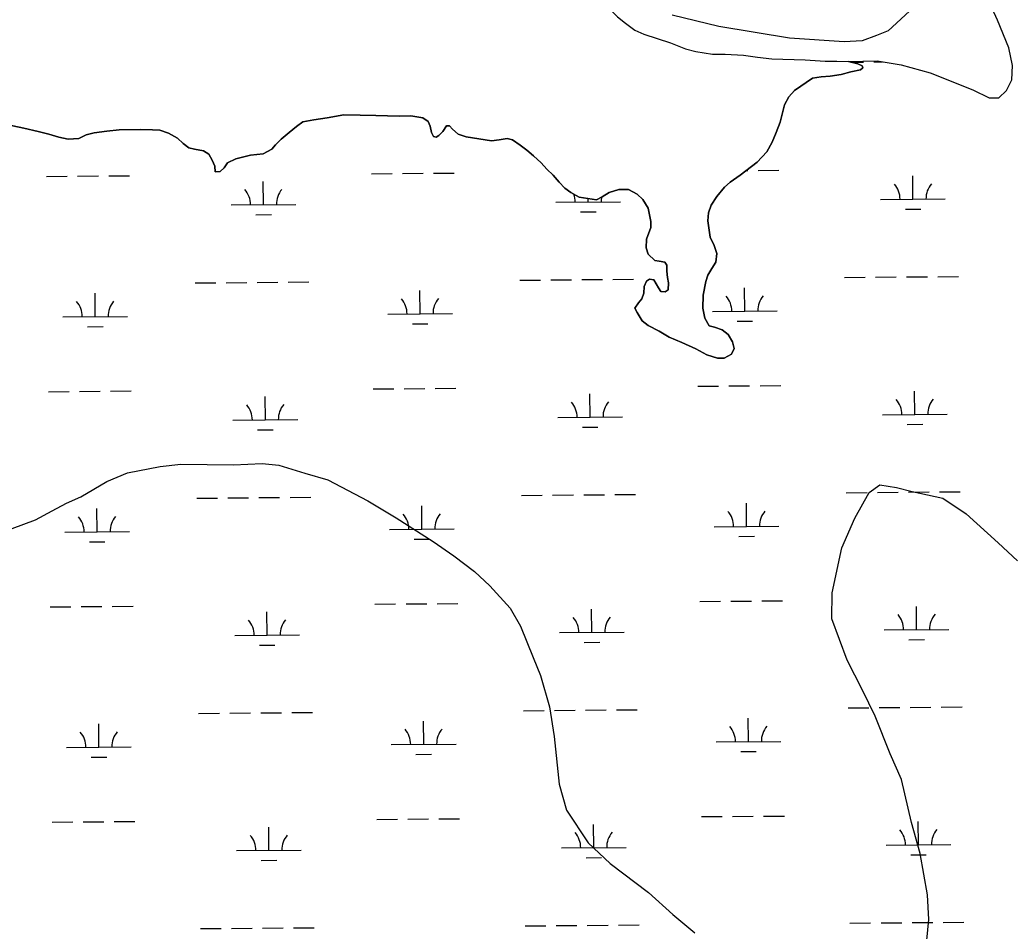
# Model space of a CAD drawing. Extents: x 3568792 to 3606828, y 529143 to 554785.
# Drawn here: x 3584913 to 3586451, y 544299 to 545708 of the extents above; entities that cross this region are included whole.
import ezdxf

# ---------------------------------------------------------------- set-up
doc = ezdxf.new("R2010")
doc.units = 0
for name, color, linetype in [('V-SITE-VEGE', 7, 'Continuous'), ('V-TOPO-SHOR', 7, 'Continuous'), ('V-WETL-SWMP', 7, 'Continuous')]:
    doc.layers.add(name, color=color, linetype=linetype)

msp = doc.modelspace()

# ---------------------------------------------------------------- linework, layer by layer
at = {"layer": 'V-SITE-VEGE'}
for points in [[(3584901, 544921.5), (3584937.1, 544935.1), (3584963.1, 544948.9), (3584985.2, 544960.6), (3585007.3, 544970.4), (3585047.4, 544994), (3585079.5, 545007.7), (3585129.6, 545017.3), (3585161.6, 545021), (3585243.4, 545020.2), (3585287.4, 545021.8), (3585313.3, 545019.6), (3585353.2, 545007.2), (3585389, 544996.9), (3585450.7, 544964.4), (3585494.4, 544938)], [(3586313.3, 544269.4), (3586317.7, 544317.3), (3586316, 544355.3), (3586304.6, 544419.3), (3586291.1, 544467.4), (3586275.7, 544533.4), (3586258.1, 544573.5), (3586234.7, 544631.7), (3586215.1, 544671.8), (3586191.5, 544718), (3586168.1, 544782.1), (3586168.5, 544822), (3586183.1, 544891.8), (3586203.5, 544937.6), (3586225.8, 544977.3), (3586241.9, 544989.2), (3586267.8, 544984.9), (3586291.8, 544978.7), (3586339.6, 544968.3), (3586375.3, 544944), (3586424.9, 544899.6), (3586454.6, 544871.4)], [(3585494.4, 544938), (3585552, 544901.6), (3585583.7, 544879.3), (3585615.5, 544855), (3585639.2, 544832.8), (3585670.9, 544798.6), (3585686.6, 544770.5), (3585706.2, 544722.4), (3585717.9, 544694.3), (3585731.4, 544646.2), (3585739, 544600.2), (3585746.3, 544526.3), (3585757.9, 544486.2), (3585791.4, 544436), (3585825.1, 544403.7), (3585884.6, 544359.2), (3585922.3, 544324.9), (3585956, 544296.6)]]:
    msp.add_lwpolyline(points, dxfattribs=at)
at = {"layer": 'V-TOPO-SHOR'}
for points in [[(3585717.3, 545796.3), (3585740.5, 545780.3), (3585765.3, 545767.6), (3585782.7, 545756), (3585804.5, 545739), (3585821.4, 545728), (3585836.8, 545712.5), (3585848.9, 545702.5), (3585863.4, 545692), (3585877.5, 545685.4), (3585918.4, 545672), (3585941.7, 545662.8), (3585957.8, 545658.6), (3585983.7, 545654.7), (3586003.3, 545654.9), (3586031.2, 545653.4), (3586053.2, 545650.1), (3586075.2, 545647.3), (3586126.5, 545645.9), (3586157.4, 545644), (3586175.5, 545644.1), (3586193.6, 545643.3)], [(3586193.6, 545643.3), (3586208.2, 545639.7), (3586215, 545636.6), (3586215.9, 545633.7), (3586212, 545630.3), (3586197.2, 545627.6), (3586182.5, 545623.5), (3586165.3, 545620.8), (3586151.6, 545619.6), (3586137.8, 545617.4), (3586110.1, 545598.7), (3586101.6, 545588.6), (3586095, 545576.5), (3586091.9, 545563.8), (3586088.2, 545549.6), (3586082, 545533.6), (3586075.9, 545518.5), (3586067.3, 545503.5), (3586052.4, 545487.6), (3586026.1, 545467.9), (3586010.7, 545456.9), (3586001.8, 545449.3), (3585990.3, 545434.8), (3585981.2, 545421.2), (3585977.1, 545409.5), (3585976.4, 545397.3), (3585979.9, 545371.8), (3585986.1, 545359), (3585990.3, 545346.6), (3585988.6, 545333.4), (3585982.5, 545323.3), (3585976, 545313.1), (3585973.4, 545303.3), (3585969.1, 545282.4), (3585968.3, 545262.3), (3585971.4, 545246.6), (3585978.1, 545234.7), (3585986.4, 545232.6), (3585998.6, 545228.5), (3586007.7, 545221.5), (3586014.4, 545210.1), (3586016.7, 545199.8), (3586012.6, 545191.1), (3586001.7, 545184.9), (3585991, 545185.1), (3585974.9, 545190.2), (3585957.9, 545199.3), (3585936, 545209), (3585916.6, 545217.2), (3585901.1, 545226.7), (3585884.1, 545235.3), (3585874.9, 545242.8), (3585867.3, 545255.2), (3585863.5, 545262.1), (3585869, 545270.3), (3585874.5, 545276.6), (3585877.6, 545285.4), (3585877.8, 545295.7), (3585881.3, 545303.9), (3585886.3, 545306.8), (3585892.6, 545305.7), (3585899.8, 545293.8), (3585903.6, 545287.9), (3585910.4, 545287.3), (3585914.9, 545290.6), (3585915.6, 545301.4), (3585913.8, 545309.7), (3585912.9, 545319.1), (3585913.1, 545328.8), (3585909.7, 545333.3), (3585901, 545334.9), (3585894.1, 545336), (3585884, 545345.5), (3585880.7, 545355.3)], [(3585867, 545438.3), (3585853.9, 545445.4), (3585838.7, 545445.7), (3585823.9, 545441), (3585813, 545434.3), (3585804.1, 545429.6), (3585777.3, 545433.5), (3585764.7, 545441), (3585755.5, 545447.6), (3585746.3, 545457), (3585737.2, 545467.9), (3585727.6, 545476.9), (3585718.5, 545486.9), (3585706.9, 545497.8), (3585696.7, 545506.3), (3585686.1, 545514.3), (3585674.5, 545522.4), (3585666.2, 545524.5), (3585653.9, 545522.2), (3585642.1, 545520.5), (3585631.9, 545522.1), (3585602.6, 545527), (3585590.4, 545531.1), (3585581.7, 545538.6), (3585576.9, 545544.1), (3585572.5, 545543.7), (3585566.5, 545535.4), (3585560.5, 545529.2), (3585556.6, 545526.3), (3585552.2, 545527.4), (3585549.3, 545533.8), (3585547.1, 545543.6), (3585544.2, 545550.5), (3585536, 545556.5), (3585517, 545559.3), (3585499.8, 545559.1), (3585481.2, 545559.4), (3585463.1, 545559.7), (3585438.7, 545560.6), (3585413.7, 545561), (3585387.7, 545556.1), (3585367.5, 545553), (3585350.3, 545549.9), (3585340.4, 545542.7), (3585329, 545533.6), (3585316.6, 545523.5), (3585308.1, 545514.8), (3585302.6, 545508.1), (3585288.8, 545500.5), (3585269.7, 545498.8), (3585246.6, 545492.9), (3585233.7, 545486.7), (3585228.7, 545479), (3585222.7, 545473.2), (3585214.9, 545472.8), (3585214.1, 545481.7), (3585210.3, 545491), (3585205.1, 545499.9), (3585196.8, 545505.5), (3585182.7, 545508.1), (3585173.9, 545509.8), (3585165.2, 545516.8), (3585156.5, 545524.7), (3585142.5, 545532.8), (3585129.3, 545537), (3585118.1, 545537.6), (3585099, 545538.4), (3585066.7, 545538), (3585047.5, 545535.9), (3585027.9, 545533.3), (3585015.6, 545530.1), (3585004.2, 545524.4), (3584987.6, 545523.2), (3584973.4, 545526.4), (3584957.8, 545531), (3584941.3, 545535.2), (3584919.3, 545540.5), (3584882.2, 545548)], [(3585880.7, 545355.3), (3585881.5, 545369), (3585888.1, 545386.6), (3585888.3, 545395.9), (3585884.2, 545416.5), (3585875.6, 545429.9), (3585867, 545438.3)]]:
    msp.add_lwpolyline(points, dxfattribs=at)
at = {"layer": 'V-WETL-SWMP'}
for p, q in [((3586197.5, 545642.3), (3586216.7, 545642.5)), ((3586232.7, 545642.6), (3586246.4, 545642.8)), ((3586035.3, 545474.8), (3586038.1, 545474.8)), ((3586054.1, 545475), (3586086.1, 545475.2)), ((3584954.3, 545465.7), (3584986.3, 545466)), ((3585002.3, 545466.1), (3585034.3, 545466.4)), ((3585050.3, 545466.5), (3585082.3, 545466.8)), ((3585456.2, 545469.9), (3585488.2, 545470.2)), ((3585504.2, 545470.3), (3585536.2, 545470.6)), ((3585552.2, 545470.7), (3585584.2, 545471)), ((3586293.3, 545430.5), (3586293, 545466.5)), ((3585289.6, 545422.1), (3585289.2, 545458.1)), ((3585791.4, 545426.3), (3585791.4, 545431.4)), ((3586243.3, 545430.1), (3586343.3, 545431)), ((3585239.6, 545421.7), (3585339.5, 545422.5)), ((3585741.4, 545425.9), (3585841.4, 545426.7)), ((3586281.5, 545415), (3586305.5, 545415.2)), ((3585277.7, 545406.5), (3585301.7, 545406.7)), ((3585779.6, 545410.8), (3585803.6, 545411)), ((3585685.6, 545305.3), (3585717.6, 545305.6)), ((3585733.6, 545305.7), (3585765.6, 545306)), ((3585781.6, 545306.2), (3585813.6, 545306.4)), ((3585829.6, 545306.6), (3585861.6, 545306.8)), ((3586187.5, 545309.6), (3586219.5, 545309.8)), ((3586235.5, 545310), (3586267.5, 545310.3)), ((3586283.5, 545310.4), (3586315.5, 545310.7)), ((3586331.5, 545310.8), (3586363.5, 545311.1)), ((3585183.7, 545301.1), (3585215.7, 545301.4)), ((3585231.7, 545301.5), (3585263.7, 545301.8)), ((3585279.7, 545301.9), (3585311.7, 545302.2)), ((3585327.7, 545302.3), (3585359.7, 545302.6)), ((3586033.3, 545257.5), (3586033, 545293.5)), ((3585029.6, 545249.1), (3585029.3, 545285.1)), ((3585531.5, 545253.3), (3585531.2, 545289.3)), ((3584979.6, 545248.6), (3585079.6, 545249.5)), ((3585481.5, 545252.9), (3585581.5, 545253.7)), ((3585983.3, 545257.1), (3586083.3, 545258)), ((3585017.7, 545233.5), (3585041.7, 545233.7)), ((3585519.6, 545237.8), (3585543.6, 545238)), ((3586021.5, 545242), (3586045.5, 545242.2)), ((3585459, 545137.3), (3585491, 545137.5)), ((3585507, 545137.7), (3585539, 545137.9)), ((3585555, 545138.1), (3585587, 545138.3)), ((3585960.9, 545141.5), (3585992.9, 545141.8)), ((3586008.9, 545141.9), (3586040.9, 545142.2)), ((3586056.9, 545142.3), (3586088.9, 545142.6)), ((3584957.1, 545133), (3584989.1, 545133.3)), ((3585005.1, 545133.4), (3585037.1, 545133.7)), ((3585053.1, 545133.8), (3585085.1, 545134.1)), ((3585292.4, 545089.4), (3585292.1, 545125.4)), ((3585794.2, 545093.6), (3585793.9, 545129.6)), ((3586296.1, 545097.9), (3586295.8, 545133.9)), ((3585744.2, 545093.2), (3585844.2, 545094.1)), ((3586246.1, 545097.5), (3586346.1, 545098.3)), ((3585242.4, 545089), (3585342.4, 545089.8)), ((3585782.4, 545078.1), (3585806.4, 545078.3)), ((3586284.3, 545082.4), (3586308.3, 545082.6)), ((3585280.5, 545073.9), (3585304.5, 545074.1)), ((3585186.5, 544968.4), (3585218.5, 544968.7)), ((3585234.5, 544968.9), (3585266.5, 544969.1)), ((3585282.5, 544969.3), (3585314.5, 544969.5)), ((3585330.5, 544969.7), (3585362.5, 544969.9)), ((3585688.4, 544972.7), (3585720.4, 544973)), ((3585736.4, 544973.1), (3585768.4, 544973.4)), ((3585784.4, 544973.5), (3585816.4, 544973.8)), ((3585832.4, 544973.9), (3585864.4, 544974.2)), ((3586190.3, 544976.9), (3586222.3, 544977.2)), ((3586238.3, 544977.3), (3586270.3, 544977.6)), ((3586286.3, 544977.7), (3586318.3, 544978)), ((3586334.3, 544978.1), (3586366.3, 544978.4)), ((3585032.4, 544916.4), (3585032.1, 544952.4)), ((3585534.3, 544920.6), (3585534, 544956.6)), ((3586036.2, 544924.9), (3586035.8, 544960.9)), ((3585484.3, 544920.2), (3585584.3, 544921.1)), ((3585986.2, 544924.4), (3586086.1, 544925.3)), ((3584982.4, 544916), (3585082.4, 544916.8)), ((3586024.3, 544909.3), (3586048.3, 544909.5)), ((3585020.5, 544900.9), (3585044.5, 544901.1)), ((3585522.4, 544905.1), (3585546.4, 544905.3)), ((3584959.9, 544800.4), (3584991.9, 544800.6)), ((3585007.9, 544800.8), (3585039.9, 544801)), ((3585055.9, 544801.2), (3585087.9, 544801.4)), ((3585461.8, 544804.6), (3585493.8, 544804.9)), ((3585509.8, 544805), (3585541.8, 544805.3)), ((3585557.8, 544805.4), (3585589.8, 544805.7)), ((3585963.7, 544808.8), (3585995.7, 544809.1)), ((3586011.7, 544809.2), (3586043.7, 544809.5)), ((3586059.7, 544809.6), (3586091.7, 544809.9)), ((3586298.9, 544765.2), (3586298.6, 544801.2)), ((3585295.2, 544756.8), (3585294.9, 544792.8)), ((3585797.1, 544761), (3585796.7, 544797)), ((3585245.2, 544756.3), (3585345.2, 544757.2)), ((3585747.1, 544760.6), (3585847.1, 544761.4)), ((3586248.9, 544764.8), (3586348.9, 544765.6)), ((3585283.3, 544741.2), (3585307.3, 544741.4)), ((3585785.2, 544745.5), (3585809.2, 544745.7)), ((3586287.1, 544749.7), (3586311.1, 544749.9)), ((3586193.1, 544644.3), (3586225.1, 544644.5)), ((3586241.1, 544644.7), (3586273.1, 544644.9)), ((3586289.1, 544645.1), (3586321.1, 544645.3)), ((3586337.1, 544645.5), (3586369.1, 544645.7)), ((3585189.3, 544635.8), (3585221.3, 544636.1)), ((3585237.3, 544636.2), (3585269.3, 544636.5)), ((3585285.3, 544636.6), (3585317.3, 544636.9)), ((3585333.3, 544637), (3585365.3, 544637.3)), ((3585691.2, 544640), (3585723.2, 544640.3)), ((3585739.2, 544640.4), (3585771.2, 544640.7)), ((3585787.2, 544640.8), (3585819.2, 544641.1)), ((3585835.2, 544641.2), (3585867.2, 544641.5)), ((3585035.2, 544583.7), (3585034.9, 544619.7)), ((3585537.1, 544588), (3585536.8, 544624)), ((3586039, 544592.2), (3586038.7, 544628.2)), ((3584985.2, 544583.3), (3585085.2, 544584.2)), ((3585487.1, 544587.6), (3585587.1, 544588.4)), ((3585989, 544591.8), (3586089, 544592.6)), ((3585023.3, 544568.2), (3585047.3, 544568.4)), ((3585525.2, 544572.4), (3585549.2, 544572.6)), ((3586027.1, 544576.7), (3586051.1, 544576.9)), ((3585966.5, 544476.2), (3585998.5, 544476.4)), ((3586014.5, 544476.6), (3586046.5, 544476.8)), ((3586062.5, 544477), (3586094.5, 544477.2)), ((3584962.7, 544467.7), (3584994.7, 544468)), ((3585010.7, 544468.1), (3585042.7, 544468.4)), ((3585058.7, 544468.5), (3585090.7, 544468.8)), ((3585298, 544424.1), (3585297.7, 544460.1)), ((3585464.6, 544471.9), (3585496.6, 544472.2)), ((3585512.6, 544472.3), (3585544.6, 544472.6)), ((3585560.6, 544472.7), (3585592.6, 544473)), ((3585799.9, 544428.3), (3585799.6, 544464.3)), ((3586301.7, 544432.6), (3586301.4, 544468.6)), ((3585749.9, 544427.9), (3585849.9, 544428.7)), ((3586251.8, 544432.1), (3586351.7, 544433)), ((3585248, 544423.7), (3585348, 544424.5)), ((3586289.9, 544417), (3586313.9, 544417.2)), ((3585286.1, 544408.6), (3585310.1, 544408.8)), ((3585788, 544412.8), (3585812, 544413)), ((3585694, 544307.4), (3585726, 544307.6)), ((3585742, 544307.8), (3585774, 544308)), ((3585790, 544308.2), (3585822, 544308.4)), ((3585838, 544308.6), (3585870, 544308.8)), ((3586195.9, 544311.6), (3586227.9, 544311.9)), ((3586243.9, 544312), (3586275.9, 544312.3)), ((3586291.9, 544312.4), (3586323.9, 544312.7)), ((3586339.9, 544312.8), (3586371.9, 544313.1)), ((3585192.1, 544303.1), (3585224.1, 544303.4)), ((3585240.1, 544303.5), (3585272.1, 544303.8)), ((3585288.1, 544303.9), (3585320.1, 544304.2)), ((3585336.1, 544304.3), (3585368.1, 544304.6))]:
    msp.add_line(p, q, dxfattribs=at)
for points in [[(3585746.3, 545457), (3585755.5, 545447.5), (3585764.7, 545441), (3585777.3, 545433.5), (3585804.1, 545429.6), (3585813, 545434.3), (3585823.9, 545441), (3585838.7, 545445.7), (3585853.9, 545445.4), (3585867, 545438.3), (3585875.6, 545429.9), (3585884.2, 545416.5), (3585888.3, 545395.9), (3585888.1, 545386.6), (3585881.5, 545369), (3585880.7, 545355.3), (3585884, 545345.5), (3585894.1, 545336), (3585901, 545334.9), (3585909.7, 545333.3), (3585913.1, 545328.8), (3585912.9, 545319.1), (3585913.8, 545309.7), (3585915.6, 545301.4), (3585914.9, 545290.6), (3585910.4, 545287.3), (3585903.6, 545287.9), (3585899.8, 545293.8), (3585892.6, 545305.7), (3585886.3, 545306.8), (3585881.3, 545303.9), (3585877.8, 545295.7), (3585877.6, 545285.4), (3585874.5, 545276.6), (3585869, 545270.3), (3585863.5, 545262.1), (3585867.3, 545255.2), (3585874.9, 545242.8), (3585884.1, 545235.3), (3585901.1, 545226.7), (3585916.6, 545217.2), (3585936, 545209), (3585957.9, 545199.3), (3585974.9, 545190.2), (3585991, 545185.1), (3586001.7, 545184.9), (3586012.6, 545191.1), (3586016.7, 545199.8), (3586014.4, 545210.1), (3586007.7, 545221.5), (3585998.6, 545228.5), (3585986.4, 545232.6), (3585978.1, 545234.7), (3585971.4, 545246.6), (3585968.3, 545262.3), (3585969.1, 545282.4), (3585973.4, 545303.3), (3585976, 545313.1), (3585982.5, 545323.3), (3585988.6, 545333.4), (3585990.3, 545346.6), (3585986.1, 545359), (3585979.9, 545371.8), (3585976.4, 545397.3), (3585977.1, 545409.5), (3585981.2, 545421.2), (3585990.3, 545434.8), (3586001.8, 545449.3), (3586010.7, 545456.9), (3586026.1, 545467.9), (3586052.4, 545487.6), (3586067.3, 545503.5), (3586075.9, 545518.5), (3586082, 545533.6), (3586088.2, 545549.6), (3586091.9, 545563.8), (3586095, 545576.5), (3586101.6, 545588.6), (3586110.1, 545598.7), (3586137.8, 545617.4), (3586151.6, 545619.6), (3586165.3, 545620.8), (3586182.5, 545623.5), (3586197.2, 545627.6), (3586212, 545630.3), (3586215.9, 545633.7), (3586215, 545636.6), (3586208.2, 545639.7), (3586193.6, 545643.3), (3586237.9, 545644.2), (3586274.9, 545638.1), (3586319.7, 545626), (3586386, 545599.7), (3586411, 545587), (3586425.8, 545587.2), (3586437.9, 545598.4), (3586446.1, 545615), (3586446.9, 545637.3), (3586441.5, 545664.6), (3586423.9, 545707.4), (3586410.1, 545737.8)], [(3586287.7, 545721), (3586255, 545690.9), (3586237.1, 545683.3), (3586214.7, 545675.3), (3586187, 545673.8), (3586102.6, 545679.2), (3585993.1, 545697.3), (3585921.2, 545714.9)], [(3584882.2, 545548), (3584919.3, 545540.5), (3584941.3, 545535.2), (3584957.8, 545531), (3584973.4, 545526.4), (3584987.6, 545523.2), (3585004.2, 545524.4), (3585015.6, 545530.1), (3585027.9, 545533.3), (3585047.5, 545535.9), (3585066.7, 545538), (3585099, 545538.4), (3585118.1, 545537.6), (3585129.3, 545537), (3585142.5, 545532.8), (3585156.5, 545524.7), (3585165.2, 545516.8), (3585173.9, 545509.8), (3585182.7, 545508.1), (3585196.8, 545505.5), (3585205.1, 545499.9), (3585210.3, 545491), (3585214.1, 545481.7), (3585214.9, 545472.8), (3585222.7, 545473.2), (3585228.7, 545479), (3585233.7, 545486.7), (3585246.6, 545492.9), (3585269.7, 545498.8), (3585288.8, 545500.5), (3585302.6, 545508.1), (3585308.1, 545514.8), (3585316.6, 545523.5), (3585329, 545533.6), (3585340.4, 545542.7), (3585350.3, 545549.9), (3585367.5, 545553), (3585387.7, 545556.1), (3585413.7, 545561), (3585438.7, 545560.6), (3585463.1, 545559.7), (3585481.2, 545559.4), (3585499.8, 545559.1), (3585517, 545559.3), (3585536, 545556.5), (3585544.2, 545550.5), (3585547.1, 545543.6), (3585549.3, 545533.8), (3585552.2, 545527.4), (3585556.6, 545526.3), (3585560.5, 545529.2), (3585566.5, 545535.4), (3585572.5, 545543.7), (3585576.9, 545544.1), (3585581.7, 545538.6), (3585590.4, 545531.1), (3585602.6, 545527), (3585631.9, 545522.1), (3585642.1, 545520.5), (3585653.9, 545522.2), (3585666.2, 545524.5), (3585674.5, 545522.4), (3585686.1, 545514.3), (3585696.7, 545506.3), (3585706.9, 545497.8), (3585718.5, 545486.9), (3585727.6, 545476.9), (3585737.2, 545467.9), (3585746.3, 545457)]]:
    msp.add_lwpolyline(points, dxfattribs=at)
for centre, start, end in [((3585234.3, 545422.1), 359.7115, 41.2552), ((3585344.8, 545423), 139.7115, 181.2552), ((3586238.1, 545430.6), 359.7115, 41.2552), ((3586348.6, 545431.5), 139.7115, 181.2552), ((3585736.2, 545426.3), 359.7115, 19.7198), ((3585846.7, 545427.3), 169.2837, 181.2552), ((3585476.2, 545253.3), 359.7115, 41.2552), ((3585586.7, 545254.2), 139.7115, 181.2552), ((3585978.1, 545257.5), 359.7115, 41.2552), ((3586088.6, 545258.5), 139.7115, 181.2552), ((3584974.3, 545249.1), 359.7115, 41.2552), ((3585084.8, 545250), 139.7115, 181.2552), ((3586240.9, 545097.9), 359.7115, 41.2552), ((3586351.4, 545098.8), 139.7115, 181.2552), ((3585237.1, 545089.4), 359.7115, 41.2552), ((3585347.6, 545090.4), 139.7115, 181.2552), ((3585739, 545093.7), 359.7115, 41.2552), ((3585849.5, 545094.6), 139.7115, 181.2552), ((3584977.1, 544916.4), 359.7115, 41.2552), ((3585087.6, 544917.3), 139.7115, 181.2552), ((3585479, 544920.6), 359.7115, 41.2552), ((3585589.5, 544921.6), 139.7115, 181.2552), ((3585980.9, 544924.9), 359.7115, 41.2552), ((3586091.4, 544925.8), 139.7115, 181.2552), ((3585741.8, 544761), 359.7115, 41.2552), ((3585852.3, 544761.9), 139.7115, 181.2552), ((3586243.7, 544765.2), 359.7115, 41.2552), ((3586354.2, 544766.2), 139.7115, 181.2552), ((3585239.9, 544756.8), 359.7115, 41.2552), ((3585350.4, 544757.7), 139.7115, 181.2552), ((3585983.7, 544592.2), 359.7115, 41.2552), ((3586094.2, 544593.1), 139.7115, 181.2552), ((3584979.9, 544583.7), 359.7115, 41.2552), ((3585090.4, 544584.7), 139.7115, 181.2552), ((3585481.8, 544588), 359.7115, 41.2552), ((3585592.3, 544588.9), 139.7115, 181.2552), ((3585242.7, 544424.1), 359.7115, 41.2552), ((3585353.2, 544425), 139.7115, 181.2552), ((3585744.6, 544428.3), 359.7115, 41.2552), ((3585855.1, 544429.3), 139.7115, 181.2552), ((3586246.5, 544432.6), 359.7115, 41.2552), ((3586357, 544433.5), 139.7115, 181.2552)]:
    msp.add_arc(centre, 35.2, start, end, dxfattribs=at)

doc.saveas('drawing.dxf')
